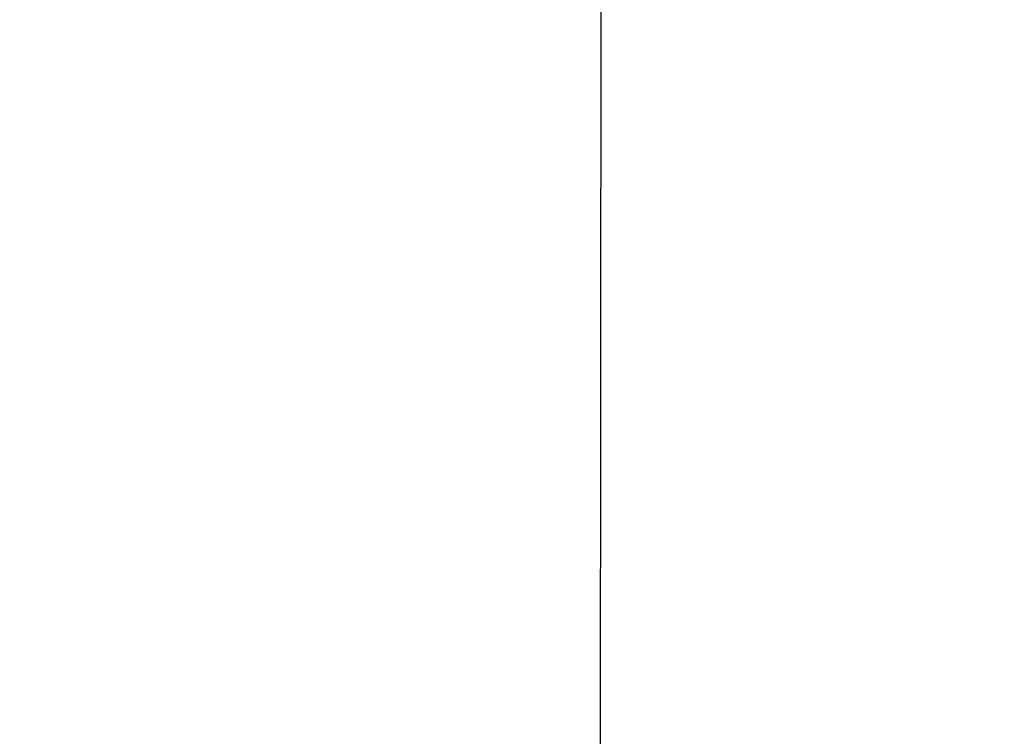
# Model space of a CAD drawing. Header units: millimetres. Extents: x -14064 to 10606674, y -83552 to 74051.
# Tile 403 of 656: x 27992.85 to 28000.13, y -16535.57 to -16530.27. Entities that reach past the tile are written whole.
import ezdxf

# ---------------------------------------------------------------- set-up
doc = ezdxf.new("R2010")
doc.units = ezdxf.units.MM
doc.linetypes.add('JIS_02_1.0', pattern=[2, 1, -1])

msp = doc.modelspace()

# ---------------------------------------------------------------- hatches: boundary and pattern name
at = {"lineweight": 9}
h = msp.add_hatch(dxfattribs=at)
h.set_pattern_fill('ANSI33', color=256, scale=50)
h.set_pattern_definition([(45, (-89874.83, 22034.33), (-224.5064, 224.5064), []), (45, (-89650.32, 22034.33), (-224.5064, 224.5064), [158.75, -79.375])])
h.paths.add_polyline_path([(30422.43875, -14930.1425), (30222.43875, -14930.1425), (30222.43875, -16130.69929), (29982.43875, -16130.69929), (29982.43875, -16350.1425), (30082.43875, -16350.1425), (30082.43875, -16360.1425), (29982.43875, -16360.1425), (29982.43875, -16520.1425), (30082.43875, -16520.1425), (30082.43875, -16530.14263), (30694.70337, -16530.14219), (30694.70337, -16124.3884), (30422.43875, -16128.02668), (30422.43875, -15638.95109), (30374.93847, -15638.95109), (30374.93847, -15635.81073), (30422.43875, -15635.81073)])
h.paths.add_polyline_path([(28862.43875, -16350.1425), (28962.43875, -16350.1425), (28962.43875, -16130.69929), (28722.43875, -16130.69929), (28522.43875, -16130.69929), (28522.43875, -16153.41644), (27997.43875, -16160.43203), (27997.16248, -16514.1425), (28114.93738, -16514.1425), (28114.93738, -16512.1425), (28274.93738, -16512.1425), (28400.02442, -16514.1425), (28400.02442, -16524.1425), (28446.42442, -16524.1425), (28446.42442, -16530.1438), (28862.43875, -16530.1435), (28862.43875, -16520.1425), (28962.43875, -16520.1425), (28962.43875, -16360.1425), (28862.43875, -16360.1425)])
h.paths.add_polyline_path([(28386.42442, -16564.1425), (28386.42442, -16530.1425), (27997.14998, -16530.1425), (27996.80715, -16969.07531), (28397.43892, -16969.07531), (28397.43876, -16564.14502)])
h.paths.add_polyline_path([(29472.43875, -16130.69929), (29363.57702, -16130.69929), (29360.57919, -16136.99255), (29364.71596, -16186.61667), (29370.23164, -16216.94261), (29375.74733, -16236.2408), (29385.40012, -16316.19065), (29382.68304, -16350.1425), (29472.43875, -16350.1425)])
h.paths.add_polyline_path([(29472.43875, -16360.1425), (29380.81645, -16360.1425), (29375.74733, -16386.49162), (29379.88443, -16418.19579), (29388.15796, -16437.49419), (29397.81041, -16448.52173), (29400.56826, -16462.30615), (29404.0952, -16520.1425), (29472.43875, -16520.1425)])
h.paths.add_polyline_path([(29972.43875, -16360.1425), (29472.43875, -16360.1425), (29472.43875, -16520.1425), (29972.43875, -16520.1425)])
h.paths.add_polyline_path([(29972.43875, -16130.69929), (29472.43875, -16130.69929), (29472.43875, -16350.1425), (29972.43875, -16350.1425)])
h.paths.add_polyline_path([(29972.43875, -16520.1425), (29472.43875, -16520.1425), (29472.43875, -16530.14307), (29972.43875, -16530.14271)])
h.paths.add_polyline_path([(29472.43875, -16520.1425), (29404.0952, -16520.1425), (29404.70505, -16530.14312), (29472.43875, -16530.14307)])
h.paths.add_polyline_path([(29472.43875, -16350.1425), (29382.74028, -16350.1425), (29380.81645, -16360.1425), (29472.43875, -16360.1425)])
h.paths.add_polyline_path([(29972.43875, -16350.1425), (29472.43875, -16350.1425), (29472.43875, -16360.1425), (29972.43875, -16360.1425)])
h.paths.add_polyline_path([(30082.43875, -16350.1425), (29972.43875, -16350.1425), (29972.43875, -16360.1425), (30082.43875, -16360.1425)])
h.paths.add_polyline_path([(30082.43875, -16520.1425), (29982.43875, -16520.1425), (29972.43875, -16520.1425), (29972.43875, -16530.14271), (30082.43875, -16530.14263)])
h.paths.add_polyline_path([(29982.43875, -16130.69929), (29972.43875, -16130.69929), (29972.43875, -16350.1425), (29982.43875, -16350.1425)])

# ---------------------------------------------------------------- linework, layer by layer
at = {"linetype": 'JIS_02_1.0', "lineweight": 25, "ltscale": 50}
msp.add_line((27992.85328, -16155.90783), (27992.85328, -16969.07531), dxfattribs=at)
msp.add_line((27996.80715, -16969.07531), (27997.43875, -16160.43203))

doc.saveas('drawing.dxf')
